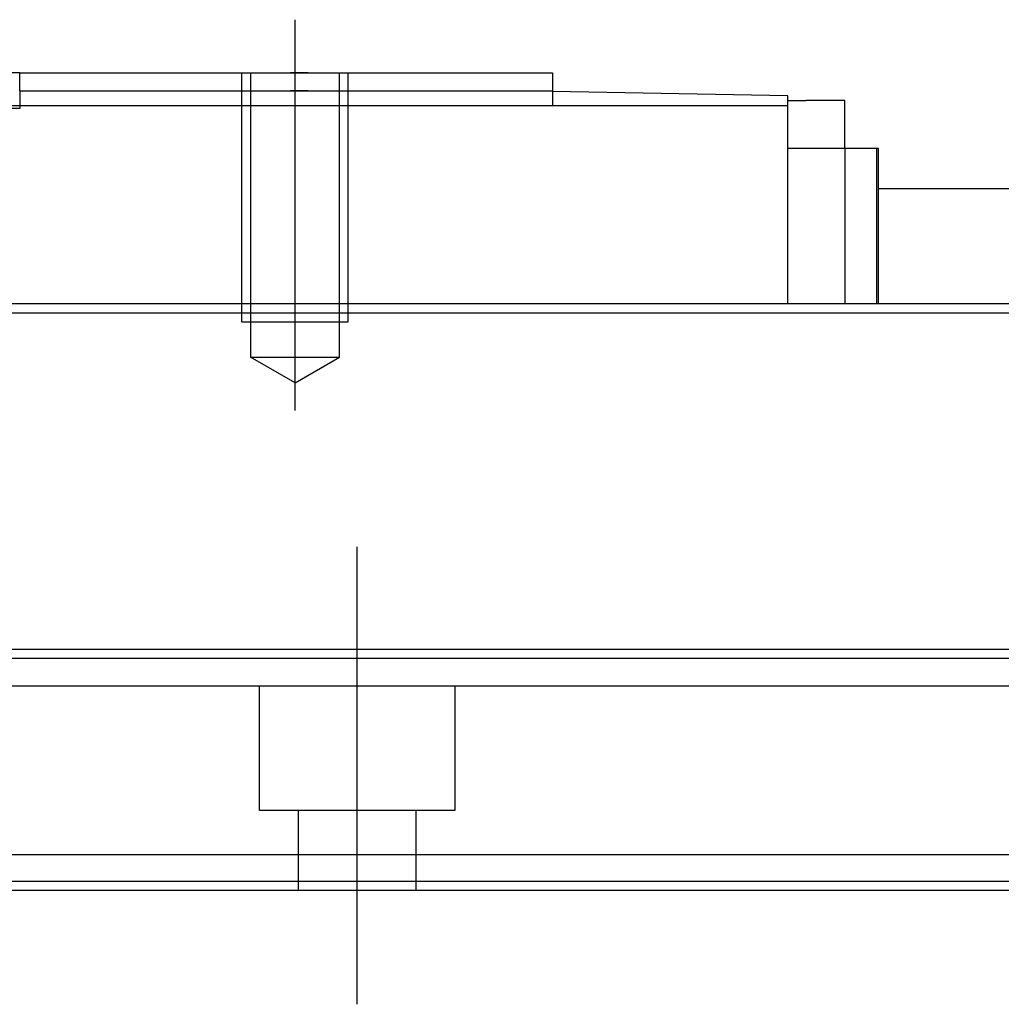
# Model space of a CAD drawing. Header units: millimetres. Extents: x -386 to 3135, y -1989 to 860.
# Tile 285 of 596: x 9 to 64, y -319 to -263. Entities that reach past the tile are written whole.
import ezdxf
from ezdxf.lldxf.tags import DXFTag

# ---------------------------------------------------------------- set-up
doc = ezdxf.new("R2010")
doc.units = ezdxf.units.MM
doc.layers.get('0').update_dxf_attribs({"linetype": 'CONTINUOUS'})
tags = doc.linetypes.add('DASHED', pattern=[25.72, 12.86, -12.86]).pattern_tags.tags
tags[6:7] = [DXFTag(74, 4), DXFTag(75, 0), DXFTag(340, '0'), DXFTag(46, 0.0), DXFTag(50, 0.0), DXFTag(44, 0.0), DXFTag(45, 0.0)]
tags[4:5] = [DXFTag(74, 4), DXFTag(75, 0), DXFTag(340, '0'), DXFTag(46, 0.0), DXFTag(50, 0.0), DXFTag(44, 0.0), DXFTag(45, 0.0)]

msp = doc.modelspace()

# ---------------------------------------------------------------- linework, layer by layer
at = {"ltscale": 0.2}
for p, q in [((24.046, -285.401), (24.046, -263.401)), ((27.546, -318.814), (27.546, -293.064))]:
    msp.add_line(p, q, dxfattribs=at)
at = {"linetype": 'Continuous'}
for p, q in [((8.546, -266.401), (-6.454, -266.401)), ((8.546, -266.401), (38.546, -266.401)), ((8.546, -267.401), (8.546, -266.401)), ((38.546, -266.401), (38.546, -267.401)), ((8.546, -267.401), (38.546, -267.401)), ((8.546, -267.401), (8.546, -268.251)), ((38.546, -267.401), (38.546, -268.252)), ((51.796, -267.683), (38.546, -267.451)), ((51.796, -268.251), (51.796, -267.683)), ((51.796, -267.951), (52.796, -267.951)), ((54.996, -267.951), (52.796, -267.951)), ((54.996, -270.651), (54.996, -267.951)), ((51.796, -268.251), (-49.704, -268.251)), ((51.796, -279.401), (51.796, -268.251)), ((54.996, -270.651), (51.796, -270.651)), ((56.796, -270.651), (54.996, -270.651)), ((54.996, -270.651), (54.996, -277.901)), ((56.796, -279.401), (56.796, -270.651)), ((56.896, -270.651), (56.796, -270.651)), ((56.896, -279.401), (56.896, -270.651)), ((56.899, -272.901), (122.287, -272.901)), ((120.721, -279.401), (-142.454, -279.401)), ((116.034, -298.852), (-142.454, -298.852)), ((113.252, -310.401), (-142.454, -310.401)), ((112.77, -312.401), (-142.454, -312.401))]:
    msp.add_line(p, q, dxfattribs=at)
at = {"linetype": 'DASHED', "ltscale": 0.1}
for p, q in [((21.046, -280.401), (21.046, -266.401)), ((21.546, -266.401), (21.546, -282.401)), ((26.546, -282.401), (26.546, -266.401)), ((27.046, -280.401), (27.046, -266.401)), ((21.046, -280.401), (27.046, -280.401)), ((21.546, -282.401), (26.546, -282.401)), ((24.046, -283.845), (21.546, -282.401)), ((24.046, -283.845), (26.546, -282.401))]:
    msp.add_line(p, q, dxfattribs=at)
at = {"linetype": 'DASHED'}
for p, q in [((8.546, -268.401), (-6.454, -268.401)), ((8.546, -268.251), (8.546, -268.401)), ((115.541, -300.901), (-142.454, -300.901)), ((22.046, -307.901), (22.046, -300.901)), ((33.046, -300.901), (33.046, -307.901)), ((33.046, -307.901), (22.046, -307.901)), ((24.246, -312.401), (24.246, -307.901)), ((30.846, -307.901), (30.846, -312.401)), ((112.89, -311.901), (-142.454, -311.901))]:
    msp.add_line(p, q, dxfattribs=at)
msp.add_line((-230.454, -279.901), (211.546, -279.901))
at = {"linetype": 'DASHED', "ltscale": 0.1}
for points in [[(24.796, -266.401), (23.796, -266.401)], [(24.796, -267.401), (23.796, -267.401)]]:
    msp.add_open_spline(points, degree=1, dxfattribs=at)
at = {"linetype": 'Continuous'}
for points in [[(54.996, -277.901), (54.996, -279.401)], [(115.914, -299.351), (-142.454, -299.352)]]:
    msp.add_open_spline(points, degree=1, dxfattribs=at)

doc.saveas('drawing.dxf')
